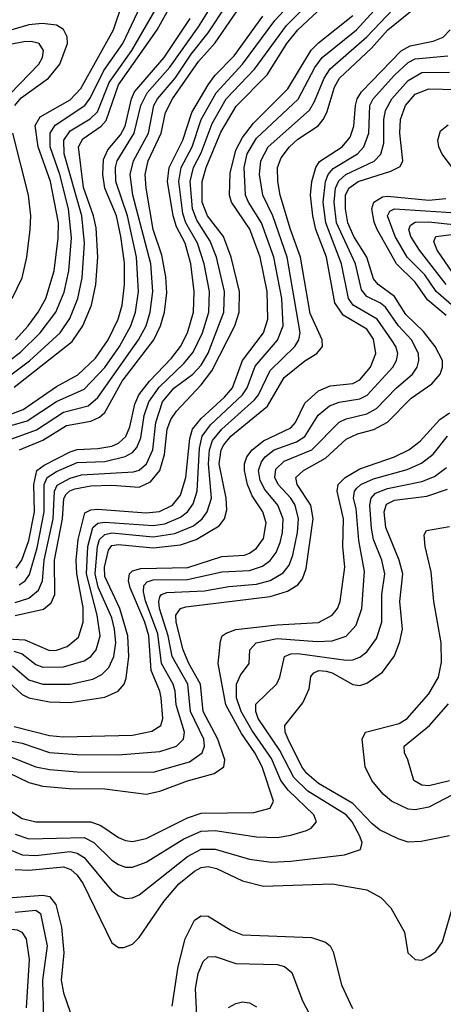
# Model space of a CAD drawing. Header units: inches. Extents: x 990535 to 1117859, y 769386 to 892122.
# Tile 467 of 656: x 1073503 to 1074732, y 803480 to 806339. Entities that reach past the tile are written whole.
import ezdxf

# ---------------------------------------------------------------- set-up
doc = ezdxf.new("R2010")
doc.units = ezdxf.units.IN
doc.header["$MEASUREMENT"] = 0
doc.layers.add('B0870', color=7, linetype='Continuous')

msp = doc.modelspace()

# ---------------------------------------------------------------- linework, layer by layer
at = {"layer": 'B0870', "color": 5}
for points, elevation in [([(1073487.5, 805272.5), (1073655, 805405), (1073686, 805450), (1073711.5, 805510), (1073724.5, 805570), (1073730.2, 805649.8), (1073724.6, 805735.4), (1073717.4, 805770), (1073688, 805852), (1073674.2, 805970), (1073686.6, 805993.4), (1073739.1, 806030), (1073753.7, 806046.3), (1073789.9, 806150.1), (1073902, 806310), (1074034.3, 806550)], 3420), ([(1073449, 805331), (1073506, 805374), (1073562.4, 805430), (1073607.9, 805490), (1073631.9, 805548.1), (1073645.3, 805610), (1073653.8, 805706.2), (1073644.5, 805790), (1073619.2, 805890), (1073591.6, 805970), (1073591.9, 806010), (1073606.5, 806033.5), (1073692.1, 806090), (1073708, 806112), (1073747.7, 806192.3), (1073802.6, 806270), (1073896.3, 806470)], 3460), ([(1073502, 804698), (1073518.6, 804710), (1073531.8, 804728.2), (1073554.2, 804805.8), (1073574.5, 804910), (1073574.4, 804990), (1073583.2, 805010), (1073610, 805027.4), (1073670, 805053.4), (1073750, 805056.9), (1073808.9, 805071.1), (1073830, 805083), (1073842.8, 805097.2), (1073855, 805125), (1073864.3, 805190), (1073877.5, 805230), (1073907.4, 805272.6), (1073978.9, 805341.1), (1074006, 805374), (1074033.8, 805430), (1074052, 805490), (1074053.6, 805550), (1074038.4, 805630), (1074019.2, 805690), (1073984.8, 805750), (1073976.9, 805776.9), (1073964.4, 805870), (1073971.2, 805910), (1074003.4, 805970), (1074030, 806050), (1074072.8, 806127.2), (1074149.7, 806210.3), (1074243.3, 806336.7), (1074347.8, 806450)], 3260), ([(1073490, 804647.4), (1073530, 804660), (1073557.4, 804682.6), (1073569.5, 804710), (1073574.6, 804770), (1073600, 804890), (1073604.4, 804970), (1073612.3, 804987.7), (1073650, 805008.4), (1073682.3, 805017.7), (1073833.5, 805026.5), (1073850, 805031.7), (1073871.3, 805050), (1073889.3, 805090), (1073898, 805170), (1073917.5, 805230), (1073950, 805269.5), (1074005, 805310), (1074030, 805336.3), (1074050, 805371.5), (1074095.2, 805490), (1074097.5, 805550), (1074074.4, 805650), (1074056.2, 805696.2), (1074017.1, 805757.1), (1074004.4, 805790), (1073997.7, 805870), (1074007.2, 805910), (1074030, 805952.4), (1074061.8, 806038.2), (1074102.5, 806110), (1074184.4, 806195.6), (1074277.1, 806322.9), (1074383.7, 806430)], 3240), ([(1073430, 805147.4), (1073525.2, 805174.8), (1073610, 805230.7), (1073690, 805266.4), (1073750, 805329.5), (1073792.5, 805390), (1073825.8, 805450), (1073838.9, 805490), (1073847.7, 805550), (1073842.4, 805650), (1073816.2, 805770), (1073782.1, 805870), (1073781, 805910), (1073785.6, 805930), (1073835.7, 806010), (1073854.9, 806090), (1073872.7, 806127.3), (1073938.6, 806201.4), (1074021.6, 806318.4), (1074070, 806396.8)], 3360), ([(1073470, 805302.6), (1073531.2, 805348.8), (1073620.2, 805430), (1073648.5, 805471.5), (1073671.8, 805530), (1073684.7, 805590), (1073691.5, 805690), (1073683.6, 805770), (1073632.5, 805950), (1073631.2, 805990), (1073650, 806016.8), (1073708, 806052), (1073728.6, 806071.4), (1073762.9, 806157.1), (1073828.2, 806250), (1073910, 806390.5)], 3440), ([(1073490, 804609.4), (1073572, 804628), (1073594.3, 804645.7), (1073604.7, 804670), (1073604.2, 804770), (1073627.5, 804890), (1073631.4, 804948.6), (1073638.4, 804961.6), (1073648.5, 804971.5), (1073663.2, 804976.8), (1073710, 804985.5), (1073770, 804987.3), (1073850, 804981.6), (1073882.4, 804997.6), (1073909.7, 805030), (1073923.6, 805076.4), (1073931, 805150), (1073941.4, 805178.6), (1073957.6, 805202.4), (1074030, 805279.4), (1074060.6, 805319.4), (1074127.5, 805450), (1074140, 805490), (1074141.1, 805550), (1074116.5, 805650), (1074094, 805710), (1074048.3, 805770), (1074032.6, 805810), (1074032.9, 805870), (1074044.1, 805910), (1074086.9, 806013.1), (1074131.3, 806088.7), (1074220.7, 806179.3), (1074277.9, 806270), (1074310.4, 806310), (1074423.2, 806416.8)], 3220), ([(1073491.3, 805410), (1073527.4, 805450), (1073556.8, 805490), (1073578.8, 805530), (1073602.9, 805610), (1073614.9, 805705.1), (1073615.7, 805750), (1073592.2, 805870), (1073556.3, 805970), (1073548.2, 806031.8), (1073562.9, 806057.1), (1073650, 806106.5), (1073680.1, 806139.9), (1073775, 806310), (1073802.5, 806390)], 3480), ([(1073470, 805118.6), (1073551.8, 805148.2), (1073630, 805199.5), (1073701.7, 805218.3), (1073730, 805242.5), (1073848.2, 805410), (1073869.7, 805450), (1073882, 805490), (1073889.5, 805550), (1073883.7, 805630), (1073831.2, 805830), (1073823.4, 805890), (1073833.4, 805930), (1073876.6, 806010), (1073892.2, 806090), (1073902.6, 806110), (1073953.8, 806170), (1074000.7, 806239.3), (1074050, 806300.8), (1074101.1, 806378.9)], 3340), ([(1073470, 804417.3), (1073510, 804379.8), (1073530, 804369.8), (1073590, 804358.8), (1073650, 804356.6), (1073750, 804372.3), (1073789.2, 804390), (1073806.3, 804410), (1073812.3, 804427.7), (1073819.4, 804490), (1073816.9, 804550), (1073793.5, 804630), (1073750, 804722.3), (1073749.6, 804750), (1073761.2, 804798.8), (1073770, 804812.2), (1073790, 804815.5), (1073890, 804806.2), (1073970, 804814.4), (1074014.9, 804830), (1074082.1, 804870), (1074097.7, 804890), (1074104, 804916), (1074102.4, 804950), (1074081.8, 805050), (1074087.3, 805090), (1074094.9, 805105.1), (1074115.6, 805130), (1074222.5, 805217.5), (1074270, 805300.1), (1074330, 805348.7), (1074364.7, 805370), (1074381.8, 805390), (1074380.8, 805410), (1074346.2, 805486.2), (1074318.1, 805650), (1074288.3, 805730), (1074259.2, 805830), (1074251.6, 805870), (1074251.3, 805910), (1074261.7, 805938.3), (1074285.8, 805970), (1074310, 805992.5), (1074368.8, 806031.2), (1074384, 806050), (1074394.1, 806070), (1074416.4, 806143.6), (1074431.2, 806170), (1074523.4, 806256.6), (1074570.9, 806310), (1074637, 806363)], 3120), ([(1073482.8, 804462.8), (1073530, 804422.7), (1073570, 804410.3), (1073650, 804409.8), (1073715.7, 804424.3), (1073741.8, 804438.2), (1073761.5, 804458.5), (1073776, 804490), (1073781.8, 804530), (1073778.4, 804570), (1073770, 804602.6), (1073731.3, 804691.3), (1073722, 804730), (1073729.3, 804810), (1073735.1, 804830), (1073750, 804844.3), (1073770, 804848.9), (1073890, 804837.6), (1073952.9, 804847.1), (1074007.2, 804870), (1074032.2, 804890), (1074047.1, 804910), (1074059.4, 804950), (1074051.2, 805050), (1074053.7, 805090), (1074062.6, 805117.4), (1074089.5, 805150), (1074184.8, 805235.2), (1074196.2, 805250), (1074230, 805320.5), (1074300.9, 805390), (1074312.5, 805410), (1074316.8, 805430), (1074279.2, 805650), (1074237.5, 805770), (1074208.9, 805830), (1074198.8, 805890), (1074202.6, 805930), (1074223.6, 805970), (1074343.5, 806076.5), (1074358.6, 806101.4), (1074386.3, 806170), (1074403.7, 806196.3), (1074510, 806289.8), (1074586.4, 806370)], 3140), ([(1073485.8, 804505.8), (1073510, 804497.6), (1073550, 804467), (1073570, 804458.8), (1073630, 804460.4), (1073690, 804477.8), (1073709.5, 804490.5), (1073725.3, 804510), (1073736.7, 804550), (1073728.2, 804610), (1073696.9, 804730), (1073700.5, 804810), (1073715.6, 804864.4), (1073730, 804877.7), (1073750, 804880.1), (1073890, 804870.8), (1073924.3, 804875.7), (1073970, 804895.2), (1073989.5, 804910.5), (1074006.5, 804933.5), (1074018.2, 804970), (1074024.8, 805095.2), (1074032.1, 805130), (1074056.9, 805163.1), (1074149.7, 805250), (1074163, 805270), (1074186.4, 805333.6), (1074251.5, 805408.5), (1074267.5, 805450), (1074264, 805530), (1074240.4, 805650), (1074204.4, 805750), (1074166.6, 805810), (1074158.7, 805830), (1074153.9, 805910), (1074163.3, 805950), (1074190, 805995.3), (1074310.9, 806109.1), (1074359.4, 806200.6), (1074380.5, 806230), (1074480.3, 806310), (1074551.9, 806388.1)], 3160), ([(1073502.7, 805090), (1073570, 805118.2), (1073639.4, 805160.6), (1073710, 805173.7), (1073734.9, 805185.1), (1073750, 805198.9), (1073800.1, 805290), (1073892, 805410), (1073911.7, 805450), (1073923.2, 805490), (1073930, 805546), (1073927.3, 805592.7), (1073915.9, 805655.9), (1073890.3, 805730.3), (1073869.8, 805850), (1073867.1, 805890), (1073875.7, 805930), (1073913.3, 806010), (1073925.8, 806070), (1073946.7, 806110), (1074022.3, 806217.7), (1074070, 806272.2), (1074134.5, 806365.5)], 3320), ([(1073450, 804542.6), (1073518.3, 804538.3), (1073590, 804507.7), (1073610, 804508.7), (1073640.5, 804519.5), (1073673.5, 804546.5), (1073687.8, 804590), (1073687.5, 804632.5), (1073669.2, 804730), (1073667.1, 804770), (1073673.3, 804830), (1073692.3, 804907.7), (1073710, 804916.1), (1073730, 804917.7), (1073870, 804907.8), (1073909, 804911), (1073946.8, 804930), (1073970, 804958.9), (1073985.6, 805010), (1073996.5, 805123.5), (1074004.4, 805150), (1074030, 805181.8), (1074097.2, 805242.8), (1074120.3, 805270), (1074149.6, 805350), (1074210.3, 805429.7), (1074223.3, 805470), (1074220.9, 805550), (1074201.2, 805650), (1074171.1, 805731.1), (1074117.2, 805810), (1074112, 805830), (1074113.3, 805893.3), (1074130, 805960.5), (1074150, 805997.8), (1074181.4, 806038.6), (1074281.3, 806138.7), (1074349.2, 806250.8), (1074370, 806272.5), (1074470, 806351.2)], 3180), ([(1073470, 805190.9), (1073513, 805207), (1073610, 805274.4), (1073671.4, 805308.6), (1073723.4, 805356.6), (1073760, 805410), (1073789.3, 805470), (1073800, 805510), (1073807.7, 805570), (1073806.9, 805633.1), (1073796.8, 805710), (1073783.9, 805770), (1073750, 805850), (1073744.7, 805890), (1073746.6, 805933.4), (1073758.7, 805961.3), (1073795.4, 806004.6), (1073809, 806030), (1073827.2, 806110), (1073836.2, 806130), (1073921.9, 806230), (1073997.4, 806342.6)], 3380), ([(1073493.2, 804746.8), (1073509.8, 804770.2), (1073530, 804826.8), (1073545.8, 804910), (1073544.4, 804990), (1073553.2, 805030), (1073573.8, 805046.2), (1073650, 805084.7), (1073670, 805091), (1073730, 805093.8), (1073770, 805101.3), (1073790.3, 805110), (1073811, 805129), (1073822.9, 805157.1), (1073836.8, 805223.2), (1073848.8, 805250), (1073879.3, 805290), (1073943.7, 805356.3), (1073970, 805390), (1073990.3, 805430.3), (1074007.3, 805490), (1074009.5, 805550), (1073999.5, 805630), (1073983.3, 805690), (1073958.3, 805738.3), (1073948.2, 805770), (1073932.2, 805870), (1073937.1, 805910), (1073976.5, 805990), (1074002.3, 806070), (1074049.5, 806150.5), (1074070, 806178), (1074125.2, 806234.8), (1074208.9, 806350)], 3280), ([(1073489.5, 806090.5), (1073507.8, 806112.2), (1073586.7, 806170), (1073619.9, 806210), (1073641.5, 806270), (1073641.2, 806290), (1073630.7, 806310.7), (1073610, 806323.4), (1073568.8, 806328.8), (1073530, 806324.8), (1073430, 806295.2)], 3520), ([(1073486.9, 804286.9), (1073590, 804260.8), (1073630, 804257), (1073830, 804262.1), (1073887, 804273), (1073912.8, 804290), (1073918.6, 804310), (1073913.4, 804370), (1073909.5, 804390), (1073884.2, 804450), (1073877.9, 804550), (1073866.6, 804590), (1073823.7, 804690), (1073818.8, 804710), (1073821.8, 804730), (1073830, 804738.8), (1073854.7, 804745.3), (1073991, 804749), (1074090, 804780.3), (1074155.1, 804784.9), (1074170.1, 804789.9), (1074190, 804804.5), (1074210, 804833.1), (1074218.2, 804878.2), (1074208.3, 804910), (1074177.1, 804957.1), (1074164.1, 804990), (1074155.3, 805030), (1074155.5, 805050), (1074161.9, 805070), (1074177.3, 805090), (1074210, 805116.9), (1074290, 805154.7), (1074303.4, 805170), (1074330, 805225.8), (1074370, 805261.2), (1074404.3, 805275.7), (1074470, 805282.5), (1074490, 805293.8), (1074521.2, 805330), (1074536.5, 805370), (1074530, 805411.4), (1074510, 805440.6), (1074441.5, 805481.5), (1074417.4, 805517.4), (1074393.4, 805650), (1074362.4, 805730), (1074353.2, 805770), (1074346.9, 805830), (1074350.8, 805870), (1074362.5, 805910), (1074372.7, 805927.3), (1074438.7, 805970), (1074461.7, 805998.3), (1074472.4, 806030), (1074477.2, 806090), (1074482.4, 806110), (1074494.7, 806130), (1074610, 806249.1), (1074636.2, 806263.8), (1074702.7, 806277.3), (1074731.4, 806288.6), (1074751.6, 806310)], 3080), ([(1073475.4, 806124.6), (1073559, 806210), (1073569.6, 806230), (1073572.6, 806250), (1073559.9, 806270), (1073536.2, 806276.2), (1073515.4, 806275.4), (1073410, 806255)], 3540), ([(1073450.4, 804250.4), (1073510, 804238.2), (1073590, 804211.3), (1073670, 804205.3), (1073790, 804205.1), (1073910, 804214.2), (1073957.6, 804230), (1073978.7, 804250), (1073981.3, 804270), (1073957, 804350), (1073954.5, 804390), (1073948.1, 804410), (1073914.6, 804470), (1073903.8, 804556.2), (1073868.5, 804651.5), (1073862.4, 804677.6), (1073863.7, 804696.3), (1073872.7, 804707.3), (1073890, 804712.7), (1073990, 804714), (1074090, 804735.8), (1074170, 804739.7), (1074207.1, 804752.9), (1074230, 804769.1), (1074247.4, 804792.6), (1074258.7, 804821.3), (1074265.3, 804850), (1074267.1, 804890), (1074251.8, 804930), (1074214.7, 804974.7), (1074201, 805001), (1074195.9, 805030), (1074204.5, 805055.5), (1074215.5, 805070), (1074241.2, 805090), (1074306, 805114), (1074330.6, 805129.4), (1074368.9, 805191.1), (1074402.1, 805217.9), (1074430, 805228.9), (1074490, 805238.3), (1074510.8, 805249.2), (1074585.7, 805330), (1074596.2, 805350), (1074599.8, 805370), (1074594.6, 805390), (1074582, 805410), (1074540.5, 805470), (1074470.3, 805510), (1074457.2, 805530), (1074436.8, 805630), (1074390.9, 805750), (1074383.3, 805810), (1074390.3, 805869.7), (1074398.4, 805890), (1074412.3, 805907.7), (1074483, 805950), (1074501.5, 805970), (1074515.6, 806010), (1074518.5, 806090), (1074528.4, 806110), (1074590, 806178), (1074630, 806215.4), (1074650, 806225.9), (1074745.3, 806234.7)], 3060), ([(1073470, 804202.1), (1073550, 804170), (1073590, 804162.1), (1073670, 804155.7), (1073890, 804154.1), (1073995.8, 804184.2), (1074032.7, 804210), (1074039.1, 804230), (1074037.5, 804250), (1073998.7, 804330), (1073991.1, 804410), (1073945.7, 804490), (1073934.1, 804550), (1073909, 804630), (1073906.5, 804650), (1073910, 804663.8), (1073914.6, 804670), (1073930, 804675.7), (1074039, 804681), (1074110, 804693.7), (1074190, 804700.5), (1074230, 804710.8), (1074267.3, 804732.7), (1074284.7, 804755.3), (1074295.8, 804784.2), (1074309.1, 804850), (1074311.9, 804890), (1074302.1, 804930), (1074289.7, 804950), (1074253, 804990), (1074243.1, 805010), (1074245.9, 805034.1), (1074270, 805057.2), (1074350.7, 805090), (1074430, 805170.4), (1074450, 805180.4), (1074510, 805194.5), (1074538.4, 805210), (1074596.4, 805270), (1074642.6, 805310), (1074656.1, 805330), (1074661.1, 805350), (1074659.9, 805370), (1074639.8, 805410), (1074601.7, 805450), (1074564.3, 805504.3), (1074550, 805516.6), (1074510, 805535.9), (1074494.6, 805554.6), (1074477.8, 805630), (1074421.8, 805750), (1074415.4, 805810), (1074419, 805850), (1074428.8, 805871.2), (1074449.4, 805890), (1074531.3, 805928.7), (1074551, 805949), (1074559.1, 805980.9), (1074559.3, 806050), (1074564.4, 806075.6), (1074582.8, 806110), (1074630, 806163.3), (1074670, 806185.6), (1074750, 806186.7)], 3040), ([(1073470, 804153.3), (1073530, 804124.7), (1073570, 804113.7), (1073646.9, 804106.9), (1073750, 804105.9), (1073870, 804090.4), (1073910, 804099.2), (1073990, 804129.5), (1074067.8, 804150), (1074095, 804170), (1074097.9, 804190), (1074078.4, 804250), (1074035.2, 804330), (1074027.4, 804410), (1073993.6, 804470), (1073977.7, 804510), (1073957.5, 804590), (1073956.5, 804610), (1073969.9, 804630), (1073985.1, 804634.9), (1074230, 804664), (1074280.4, 804679.6), (1074310, 804698.5), (1074323.8, 804716.2), (1074334, 804746), (1074355, 804890), (1074347.5, 804930), (1074307.9, 804990), (1074304.4, 805010), (1074326.3, 805030), (1074390, 805066.5), (1074450, 805121.1), (1074483.3, 805136.7), (1074530.5, 805149.5), (1074569.8, 805170.2), (1074639.2, 805240.8), (1074698.4, 805281.6), (1074723.4, 805310), (1074729.6, 805330), (1074729.6, 805350), (1074708.6, 805390), (1074674.3, 805434.3), (1074623.8, 805483.8), (1074590, 805535.4), (1074542.8, 805570), (1074530, 805587.1), (1074510.4, 805650), (1074472.4, 805710), (1074455.3, 805750), (1074448.8, 805790), (1074448.4, 805830), (1074457.6, 805850), (1074485, 805870), (1074580.3, 805899.7), (1074606.6, 805913.4), (1074614.7, 805930), (1074605.9, 806010), (1074608.2, 806050), (1074621.9, 806090), (1074650, 806122.7), (1074690, 806138.2), (1074770, 806137)], 3020), ([(1074773.1, 805890), (1074729.1, 805949.1), (1074719.5, 805970), (1074716.2, 805990), (1074723.7, 806016.3), (1074745.8, 806034.2)], 2980), ([(1073481.2, 805530), (1073510, 805590), (1073524.2, 805650), (1073533.9, 805730), (1073535.4, 805770), (1073529, 805830), (1073483.5, 806010)], 3520), ([(1074740, 805480), (1074685.8, 805525.8), (1074650, 805577.2), (1074596.6, 805630), (1074539.9, 805730), (1074531.3, 805751.3), (1074524.6, 805790), (1074530.8, 805810), (1074555.4, 805824.6), (1074570, 805826.8), (1074690, 805815.7), (1074739.6, 805820.4)], 2980), ([(1074770, 805498.6), (1074711.2, 805550), (1074678.1, 805598.1), (1074627.2, 805650), (1074592.2, 805710), (1074570.3, 805770), (1074577, 805783), (1074590.2, 805789.8), (1074770, 805778.4)], 2960), ([(1074740.2, 805570), (1074663.4, 805670), (1074638, 805710), (1074631.7, 805730), (1074637.3, 805742.7), (1074650, 805751.8), (1074690, 805752.4), (1074770, 805744.1)], 2940), ([(1074769.7, 805590), (1074714.5, 805670), (1074704.6, 805695.4), (1074710, 805710), (1074869.8, 805730.2)], 2920), ([(1073450, 804058.3), (1073510, 804019.6), (1073550, 804010.3), (1073710, 804010.3), (1073739, 803999), (1073790, 803964.2), (1073810, 803955.5), (1073830, 803953), (1073870, 803962.1), (1073990, 804022.1), (1074030, 804035.2), (1074182.7, 804037.3), (1074230, 804050.2), (1074239.1, 804070), (1074206.9, 804170), (1074185.3, 804210), (1074146.2, 804266.2), (1074100.8, 804350), (1074078.6, 804470), (1074085.5, 804534.5), (1074090.9, 804550), (1074101.7, 804558.3), (1074130, 804568.6), (1074250, 804581.8), (1074370, 804588.8), (1074409.7, 804610.3), (1074425.1, 804630), (1074433.3, 804650), (1074446.1, 804750), (1074440.9, 804810), (1074442.6, 804890), (1074424, 804970), (1074427.4, 804990), (1074447.5, 805010), (1074490, 805035), (1074590.3, 805069.7), (1074631.9, 805090), (1074664.8, 805115.2), (1074721.6, 805178.4), (1074750, 805197.5)], 2980), ([(1073490, 803974.5), (1073530, 803960.4), (1073690, 803965), (1073718.5, 803950), (1073770, 803899.1), (1073790, 803886), (1073810, 803878.7), (1073830, 803878.5), (1073870, 803892.6), (1073979.3, 803960.7), (1074030, 803982.7), (1074070, 803985.1), (1074190, 803966.3), (1074250, 803964.9), (1074290, 803970.9), (1074335.2, 803984.8), (1074348.5, 803991.5), (1074363.9, 804010), (1074356.6, 804030), (1074282.2, 804102.2), (1074260.4, 804130), (1074233.9, 804193.9), (1074176.4, 804276.4), (1074145.7, 804330), (1074131.7, 804370), (1074132.3, 804410), (1074143.9, 804436.1), (1074169.3, 804470), (1074171.2, 804510), (1074188.7, 804530), (1074250, 804542.2), (1074366, 804534), (1074410, 804535.9), (1074450.4, 804549.6), (1074478.9, 804581.1), (1074496.1, 804630), (1074503, 804737), (1074486.8, 804826.8), (1074479.6, 804919.6), (1074471.9, 804950), (1074474.2, 804970), (1074480.9, 804979.1), (1074492.5, 804990), (1074530, 805006.1), (1074627.1, 805032.9), (1074668.6, 805051.4), (1074702.7, 805077.3), (1074744.1, 805130)], 2960), ([(1073473.6, 803930), (1073510, 803914.6), (1073550, 803912.5), (1073650, 803924.2), (1073670, 803919.4), (1073690, 803906.8), (1073770, 803810.1), (1073790, 803795), (1073810, 803787.8), (1073830, 803789), (1073850, 803798.2), (1073990, 803909.2), (1074030, 803930.6), (1074070, 803931.1), (1074170, 803901.4), (1074232.9, 803892.9), (1074290, 803895.4), (1074445.8, 803914.2), (1074492.1, 803930), (1074496.5, 803950), (1074488.6, 803970), (1074467.9, 804010), (1074450.6, 804030), (1074339.2, 804099.2), (1074298.8, 804138.8), (1074257.5, 804217.5), (1074194.7, 804310), (1074187.8, 804330), (1074188, 804352), (1074248.8, 804411.2), (1074257.5, 804430), (1074271.2, 804490), (1074290, 804497.7), (1074310, 804499.3), (1074450, 804479.3), (1074470, 804480.1), (1074490, 804488), (1074510, 804503.9), (1074537.8, 804542.2), (1074554.1, 804590), (1074554.2, 804670), (1074562, 804730), (1074553.5, 804770), (1074529.3, 804830), (1074523.3, 804863.3), (1074519.2, 804930), (1074523.1, 804950), (1074535.6, 804964.4), (1074570, 804978.1), (1074670, 804998.2), (1074706.8, 805013.2), (1074740.9, 805039.1)], 2940), ([(1074749.9, 803969.9), (1074667.4, 803952.6), (1074630, 803951.5), (1074600.7, 803960.7), (1074547.2, 803987.2), (1074525, 804005), (1074470, 804063.8), (1074370, 804121.8), (1074336.2, 804150), (1074321.9, 804170), (1074282.2, 804250), (1074273.7, 804270), (1074272.8, 804290), (1074324.6, 804355.4), (1074343.4, 804396.6), (1074347.6, 804432.4), (1074356.8, 804443.2), (1074370.8, 804449.2), (1074392.1, 804447.9), (1074410, 804442.7), (1074470, 804409), (1074490, 804405.7), (1074510, 804412.4), (1074555.3, 804444.7), (1074590, 804491.8), (1074606.3, 804533.7), (1074613.8, 804570), (1074606.4, 804650), (1074614.4, 804730), (1074604.4, 804770), (1074565.2, 804865.2), (1074560.1, 804910), (1074567.5, 804932.5), (1074590, 804944.5), (1074684.1, 804955.9), (1074744.3, 804975.7)], 2920), ([(1074870, 804146.3), (1074690, 804052.6), (1074650, 804044.7), (1074630, 804046.7), (1074581.5, 804070), (1074557.7, 804090), (1074524.3, 804130), (1074505.2, 804170), (1074497.1, 804250), (1074506, 804270), (1074604, 804296), (1074627.5, 804310), (1074690, 804382.2), (1074717.9, 804430), (1074726.5, 804473.5), (1074726.3, 804530), (1074704.8, 804650), (1074696.5, 804736.5), (1074679.2, 804810), (1074676.5, 804843.5), (1074683.5, 804856.5), (1074750, 804867.7)], 2880), ([(1074750, 804129.2), (1074690, 804114.6), (1074670, 804116.1), (1074646.5, 804130), (1074629.3, 804190), (1074619.3, 804210), (1074618.3, 804230), (1074692, 804290), (1074746.8, 804353.2)], 2860), ([(1073490, 803871.2), (1073529.8, 803869.8), (1073630, 803879.2), (1073651.8, 803871.8), (1073670, 803855.4), (1073687.5, 803830), (1073770, 803658.6), (1073790, 803645.6), (1073805.2, 803645.2), (1073830, 803655.2), (1073850, 803674), (1073921.2, 803778.8), (1073965.3, 803830), (1074010, 803866.6), (1074030, 803877.9), (1074050, 803880.7), (1074074.4, 803874.4), (1074150, 803838.8), (1074210, 803823.6), (1074410, 803829.7), (1074510, 803812.6), (1074550.4, 803790.4), (1074580.3, 803760.3), (1074619.7, 803690), (1074629.3, 803630), (1074650, 803610.3), (1074670, 803607.9), (1074690, 803618.7), (1074710, 803633.7), (1074730, 803661.6), (1074759.1, 803760.9)], 2920), ([(1073470, 803789.8), (1073570, 803797.1), (1073590, 803793), (1073608.5, 803770), (1073624.5, 803704.5), (1073631.1, 803630), (1073623.2, 803550), (1073630, 803513.4), (1073650, 803457.4)], 2880), ([(1073490, 803747.4), (1073550, 803753.4), (1073564, 803744), (1073582.9, 803650), (1073569.1, 803550), (1073572, 803430)], 2860), ([(1073945.2, 803474.8), (1073963.1, 803590), (1073983.4, 803670), (1074010, 803724.3), (1074030, 803737.3), (1074050, 803736.3), (1074115.9, 803695.9), (1074150, 803682.3), (1074350, 803674.3), (1074390, 803660.4), (1074403.5, 803650), (1074412.7, 803632.7), (1074436.4, 803536.4), (1074468.2, 803468.2)], 2880), ([(1072970, 803434.6), (1073001.5, 803510), (1073055.5, 803564.5), (1073070, 803572), (1073110, 803567.8), (1073146.1, 803573.9), (1073230, 803638.6), (1073322.1, 803670), (1073390, 803706), (1073410, 803706.8), (1073496, 803696), (1073509.8, 803689.8), (1073521.6, 803670), (1073530.5, 803610.5), (1073522.3, 803470)], 2840), ([(1074020.1, 803390), (1074013.6, 803526.4), (1074020.9, 803570), (1074035.6, 803604.4), (1074050, 803618), (1074070, 803619.5), (1074130, 803599.1), (1074250, 803595.5), (1074271.7, 803590), (1074292.5, 803572.5), (1074323.7, 803490), (1074353.2, 803433.2)], 2860), ([(1074109.3, 803470.7), (1074130, 803482.8), (1074150, 803487.3), (1074170, 803484.7), (1074190, 803473)], 2840)]:
    msp.add_lwpolyline(points, dxfattribs=dict(at, elevation=elevation))

doc.saveas('drawing.dxf')
